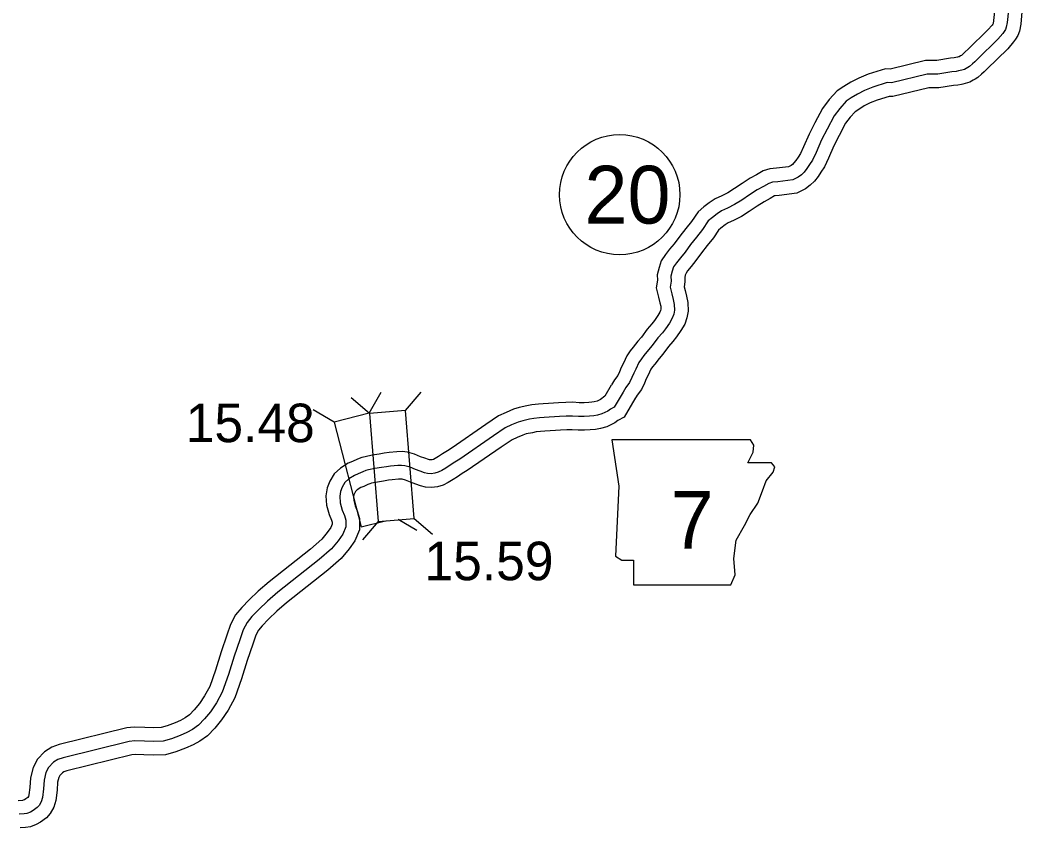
# Model space of a CAD drawing. Extents: x -83719 to 153526, y -11835 to 11446.
# Drawn here: x 12621.7 to 12987.6, y 491.1 to 786.4 of the extents above; entities that cross this region are included whole.
import ezdxf

# ---------------------------------------------------------------- set-up
doc = ezdxf.new("R2010")
doc.units = 0
for name, color, linetype in [('Level 10', 7, 'Continuous'), ('Level 20', 7, 'Continuous'), ('Level 21', 7, 'Continuous'), ('Level 27', 7, 'Continuous'), ('Level 58', 7, 'Continuous'), ('Level 59', 7, 'Continuous')]:
    doc.layers.add(name, color=color, linetype=linetype)

msp = doc.modelspace()

# ---------------------------------------------------------------- linework, layer by layer
at = {"layer": 'Level 10'}
for points in [[(12977.72, 790.67), (12977.27, 786.24), (12977.08, 785.14), (12976.96, 784.92), (12976.72, 784.59), (12975.2, 782.79), (12967.96, 775.76), (12966.93, 774.79), (12966.18, 774.07), (12965.54, 773.52), (12965.2, 773.31), (12964.69, 772.98), (12964.67, 772.97), (12964.49, 772.92), (12964.07, 772.82), (12963.45, 772.71), (12962.9, 772.58), (12961.53, 772.52), (12956.52, 771.66), (12952.47, 771.69), (12939.48, 768.49), (12937.84, 768.57), (12931.44, 766.63), (12928.04, 765.24), (12925.13, 763.74), (12922.61, 762.18), (12920.19, 760.56), (12917.23, 757.34), (12914.8, 754.13), (12912.01, 748.89), (12909.87, 744.76), (12907.88, 740.07), (12906.75, 737.67), (12905.88, 736.32), (12905.04, 735.07), (12904.36, 734.17), (12903.85, 733.68), (12903.32, 733.29), (12902.39, 732.81), (12898.04, 732.25), (12895.58, 732.09), (12893.16, 731.31), (12890.73, 729.9), (12888.34, 728.6), (12885.41, 726.7), (12882.6, 724.83), (12880.19, 723.3), (12877.97, 722.16), (12875.53, 721.07), (12873.37, 719.64), (12871.42, 718.11), (12869.32, 716.36), (12866.97, 712.82), (12864.84, 710.23), (12862.63, 707.42), (12860.6, 704.64), (12858.96, 702.61), (12857.43, 700.66), (12855.9, 698.43), (12855.09, 696), (12854.38, 693.3), (12854.49, 691.29), (12854.01, 688.56), (12854.88, 685.08), (12855.4, 683.08), (12855.68, 681.86), (12855.72, 680.76), (12855.62, 680.28), (12855.37, 679.59), (12854.64, 678.37), (12853.37, 676.54), (12852.45, 675.33), (12850.75, 673.43), (12848.62, 670.54), (12847.34, 669.08), (12845.58, 666.79), (12844.59, 665.51), (12843.36, 663.72), (12842.12, 661.03), (12841.31, 659.44), (12840.62, 657.78), (12840, 656.51), (12838.82, 654.87), (12837.7, 653.09)], [(12987.64, 789.38), (12987.18, 784.91), (12986.77, 782.42), (12986.11, 780.77), (12985.34, 779.45), (12984.61, 778.43), (12982.53, 775.96), (12974.87, 768.52), (12973.8, 767.52), (12972.91, 766.67), (12971.51, 765.45), (12970.53, 764.84), (12969.86, 764.42), (12968.55, 763.67), (12966.94, 763.22), (12966.09, 763.03), (12965.52, 762.92), (12964.27, 762.62), (12962.58, 762.56), (12957.34, 761.65), (12953.64, 761.68), (12940.45, 758.43), (12939.09, 758.5), (12934.8, 757.19), (12932.23, 756.15), (12930.05, 755.02), (12928.02, 753.77), (12926.75, 752.92), (12924.92, 750.92), (12923.25, 748.72), (12920.86, 744.25), (12918.93, 740.5), (12917.01, 735.98), (12915.51, 732.79), (12914.24, 730.83), (12913.18, 729.25), (12911.85, 727.5), (12910.32, 726.02), (12908.61, 724.78), (12905.44, 723.12), (12899.01, 722.29), (12897.46, 722.19), (12897.23, 722.12), (12895.63, 721.19), (12893.46, 720.01), (12890.91, 718.34), (12888.05, 716.45), (12885.17, 714.62), (12882.3, 713.14), (12880.37, 712.28), (12879.23, 711.52), (12877.69, 710.32), (12876.84, 709.61), (12875.02, 706.87), (12872.64, 703.97), (12870.61, 701.38), (12868.53, 698.54), (12866.78, 696.38), (12865.5, 694.74), (12864.94, 693.93), (12864.68, 693.13), (12864.45, 692.28), (12864.54, 690.69), (12864.23, 688.93), (12864.57, 687.56), (12865.12, 685.44), (12865.64, 683.13), (12865.75, 679.96), (12865.29, 677.62), (12864.46, 675.29), (12863.05, 672.94), (12861.46, 670.65), (12860.16, 668.95), (12858.52, 667.11), (12856.41, 664.26), (12855.07, 662.73), (12853.5, 660.69), (12852.67, 659.61), (12852.08, 658.76), (12851.13, 656.67), (12850.39, 655.24), (12849.74, 653.66), (12848.62, 651.37), (12847.12, 649.29), (12846.17, 647.77)], [(12837.62, 652.96), (12835.27, 648.94)], [(12835.27, 648.94), (12833.7, 647.76), (12832.43, 647.14), (12831.44, 646.86), (12830.59, 646.7), (12829.41, 646.6), (12827.71, 646.55), (12825.87, 646.55), (12823.59, 646.68), (12821.03, 646.64), (12818.38, 646.49), (12816.48, 646.33), (12814.67, 646.2), (12812.81, 646.08), (12811.03, 646.01), (12808.58, 645.73), (12806.8, 645.36), (12804.05, 644.81), (12801.93, 644.13), (12799.24, 643.01), (12796.5, 641.77), (12791.8, 638.61), (12779.49, 630.1), (12777.8, 629.01), (12776.02, 627.86), (12774.48, 626.83), (12773.33, 626.12), (12772.65, 625.8), (12772.23, 625.68), (12771.68, 625.62), (12771.23, 625.64), (12770.88, 625.73), (12769.56, 626.22), (12767.93, 626.77), (12765.82, 627.72), (12763.19, 628.41), (12761.24, 628.65), (12759.34, 628.58), (12756.47, 628.35), (12754.74, 628.09), (12752.86, 627.79), (12750.33, 627.36), (12747.79, 626.81), (12746.55, 626.49), (12744.97, 625.96), (12743.09, 625.07), (12741.59, 624.41), (12738.69, 622.65), (12736.48, 620.53), (12734.8, 617.89), (12733.86, 615.37), (12733.42, 612.53), (12733.67, 609.03), (12734.63, 605.64), (12735.44, 603.64), (12735.69, 602.84), (12735.68, 602.15), (12735.16, 600.93), (12733.92, 599.11), (12731.87, 596.66), (12727.72, 593.05), (12712.65, 581.12), (12708.71, 577.69), (12705.41, 574.5), (12702.67, 571.71), (12700.43, 569.04), (12698.56, 565.48), (12697.23, 561.53), (12695.14, 555.42), (12693.09, 548.74), (12690.95, 542.79), (12689.11, 539.37), (12687.23, 536.59), (12685.3, 534.24), (12683.57, 532.42), (12682.01, 531.33), (12680.35, 530.41), (12678.33, 529.47), (12675.46, 528.45), (12673.21, 527.78), (12670.59, 527.69), (12667.32, 527.86), (12663.35, 527.99), (12660.71, 527.68), (12636.01, 521.57), (12633.27, 520.67), (12630.68, 518.96), (12628.05, 516.19), (12626.44, 513.16), (12625.48, 509.36), (12625.28, 505.82), (12624.95, 503.25), (12624.76, 502.63), (12624.54, 502.25), (12624.5, 502.21), (12623.79, 501.68), (12623.31, 501.42), (12622.77, 501.19), (12622.61, 501.17), (12621.04, 501.06)], [(12846.25, 647.9), (12842.31, 641.2)], [(12842.31, 641.2), (12840.01, 640), (12838.97, 639.2), (12836.01, 637.76), (12833.74, 637.12), (12831.93, 636.77), (12829.97, 636.61), (12827.87, 636.55), (12825.57, 636.55), (12823.37, 636.68), (12821.39, 636.65), (12819.1, 636.52), (12817.26, 636.36), (12815.35, 636.22), (12813.33, 636.09), (12811.78, 636.03), (12810.16, 635.85), (12808.81, 635.57), (12806.57, 635.11), (12805.37, 634.73), (12803.22, 633.84), (12801.39, 633.01), (12797.43, 630.35), (12785.04, 621.78), (12783.22, 620.61), (12781.51, 619.5), (12779.87, 618.41), (12778.12, 617.33), (12776.22, 616.42), (12774.17, 615.83), (12771.93, 615.58), (12769.77, 615.71), (12767.98, 616.13), (12766.2, 616.8), (12764.27, 617.46), (12762.48, 618.25), (12761.29, 618.57), (12760.83, 618.63), (12759.93, 618.59), (12757.6, 618.4), (12756.26, 618.21), (12754.49, 617.92), (12752.22, 617.54), (12750.1, 617.08), (12749.41, 616.9), (12748.73, 616.67), (12747.23, 615.97), (12746.21, 615.52), (12744.82, 614.67), (12744.27, 614.14), (12743.8, 613.41), (12743.59, 612.84), (12743.48, 612.13), (12743.57, 610.76), (12744.1, 608.9), (12744.88, 606.98), (12745.7, 604.25), (12745.65, 600.07), (12743.98, 596.11), (12741.9, 593.07), (12739.03, 589.63), (12734.1, 585.35), (12719.04, 573.42), (12715.47, 570.32), (12712.46, 567.4), (12710.07, 564.97), (12708.78, 563.44), (12707.79, 561.55), (12706.7, 558.31), (12704.65, 552.33), (12702.58, 545.58), (12700.11, 538.71), (12697.67, 534.18), (12695.25, 530.6), (12692.79, 527.61), (12690.13, 524.82), (12687.33, 522.84), (12684.88, 521.49), (12682.13, 520.21), (12678.56, 518.93), (12674.83, 517.83), (12670.51, 517.68), (12666.9, 517.87), (12663.78, 517.97), (12662.5, 517.82), (12638.77, 511.95), (12637.66, 511.59), (12637.15, 511.25), (12636.23, 510.29), (12635.84, 509.54), (12635.41, 507.85), (12635.25, 504.89), (12634.75, 501.11), (12633.99, 498.64), (12632.71, 496.4), (12631.3, 494.81), (12629.18, 493.22), (12627.61, 492.38), (12625.5, 491.5), (12623.73, 491.22), (12621.76, 491.08)]]:
    msp.add_lwpolyline(points, dxfattribs=at)
at = {"layer": 'Level 20'}
for p, q in [((12749.35, 642.63), (12742.65, 648.33)), ((12749.16, 642.77), (12753.63, 650.35)), ((12762.5, 643.67), (12768.21, 650.37)), ((12736.38, 639.47), (12728.8, 643.94)), ((12749.16, 642.77), (12736.38, 639.47)), ((12736.38, 639.47), (12746.28, 601.13)), ((12759.82, 603.97), (12766.64, 599.95)), ((12765.65, 604.2), (12772.35, 598.49)), ((12746.28, 601.13), (12755.14, 603.41)), ((12752.5, 603.15), (12746.79, 596.45))]:
    msp.add_line(p, q, dxfattribs=at)
msp.add_lwpolyline([(12765.65, 604.2), (12762.5, 643.67), (12749.35, 642.63), (12752.5, 603.15)], close=True, dxfattribs=at)
at = {"layer": 'Level 21'}
msp.add_lwpolyline([(12837.83, 632.99), (12840.37, 616.07), (12839.24, 590.41), (12841.5, 589), (12845.73, 589), (12845.73, 579.98), (12881.26, 579.98), (12882.95, 583.64), (12882.38, 589.56), (12883.23, 596.33), (12886.33, 601.69), (12888.31, 605.64), (12891.13, 609.87), (12892.82, 614.38), (12894.23, 618.04), (12896.76, 621.14), (12897.33, 623.12), (12896.2, 624.53), (12887.46, 624.53), (12889.43, 628.48), (12889.72, 631.01), (12888.55, 632.96)], close=True, dxfattribs=at)
at = {"layer": 'Level 27'}
msp.add_circle((12840.71, 722.59), 22, dxfattribs=at)
at = {"layer": 'Level 59'}
for points in [[(12982.68, 790.02), (12982.23, 785.58), (12981.92, 783.77), (12981.6, 782.96), (12981.15, 782.19), (12980.66, 781.51), (12978.86, 779.38), (12971.42, 772.14), (12970.37, 771.15), (12969.54, 770.37), (12968.53, 769.49), (12967.87, 769.07), (12967.27, 768.7), (12966.61, 768.32), (12965.71, 768.07), (12965.08, 767.93), (12964.48, 767.82), (12963.59, 767.6), (12962.05, 767.54), (12956.93, 766.65), (12953.06, 766.69), (12939.97, 763.46), (12938.46, 763.54), (12933.12, 761.91), (12930.14, 760.69), (12927.59, 759.38), (12925.31, 757.97), (12923.47, 756.74), (12921.08, 754.13), (12919.02, 751.42), (12916.44, 746.57), (12914.4, 742.63), (12912.45, 738.02), (12911.13, 735.23), (12910.06, 733.58), (12909.11, 732.16), (12908.1, 730.84), (12907.08, 729.85), (12905.96, 729.03), (12903.91, 727.96), (12898.52, 727.27), (12896.52, 727.14), (12895.19, 726.71), (12893.18, 725.55), (12890.9, 724.3), (12888.16, 722.52), (12885.32, 720.64), (12882.68, 718.96), (12880.14, 717.65), (12877.95, 716.67), (12876.3, 715.58), (12874.56, 714.21), (12873.08, 712.99), (12871, 709.85), (12868.74, 707.1), (12866.62, 704.4), (12864.57, 701.59), (12862.87, 699.49), (12861.46, 697.7), (12860.42, 696.18), (12859.88, 694.57), (12859.41, 692.79), (12859.51, 690.99), (12859.12, 688.75), (12859.73, 686.32), (12860.26, 684.26), (12860.66, 682.49), (12860.73, 680.36), (12860.46, 678.95), (12859.92, 677.44), (12858.85, 675.65), (12857.41, 673.59), (12856.3, 672.14), (12854.63, 670.27), (12852.52, 667.4), (12851.21, 665.91), (12849.54, 663.74), (12848.63, 662.56), (12847.72, 661.24), (12846.63, 658.85), (12845.85, 657.34), (12845.18, 655.72), (12844.31, 653.94), (12842.97, 652.08), (12841.93, 650.43)], [(12841.93, 650.43), (12838.73, 644.96)], [(12838.73, 644.96), (12837.33, 644.23), (12836.34, 643.48), (12834.22, 642.45), (12832.59, 641.99), (12831.26, 641.73), (12829.69, 641.61), (12827.79, 641.55), (12825.72, 641.55), (12823.48, 641.68), (12821.21, 641.64), (12818.74, 641.5), (12816.87, 641.34), (12815.01, 641.21), (12813.07, 641.08), (12811.4, 641.02), (12809.37, 640.79), (12807.81, 640.47), (12805.31, 639.96), (12803.65, 639.43), (12801.23, 638.43), (12798.94, 637.39), (12794.61, 634.48), (12782.27, 625.94), (12780.51, 624.81), (12778.76, 623.68), (12777.18, 622.62), (12775.72, 621.73), (12774.43, 621.11), (12773.2, 620.75), (12771.8, 620.6), (12770.5, 620.68), (12769.43, 620.93), (12767.88, 621.51), (12766.1, 622.11), (12764.15, 622.99), (12762.24, 623.49), (12761.04, 623.64), (12759.63, 623.58), (12757.03, 623.38), (12755.5, 623.15), (12753.67, 622.86), (12751.27, 622.45), (12748.94, 621.95), (12747.98, 621.7), (12746.85, 621.31), (12745.16, 620.52), (12743.9, 619.96), (12741.75, 618.66), (12740.37, 617.34), (12739.3, 615.65), (12738.72, 614.11), (12738.45, 612.33), (12738.62, 609.89), (12739.37, 607.27), (12740.16, 605.31), (12740.69, 603.55), (12740.67, 601.11), (12739.57, 598.52), (12737.91, 596.09), (12735.45, 593.14), (12730.91, 589.2), (12715.84, 577.27), (12712.09, 574.01), (12708.93, 570.95), (12706.37, 568.34), (12704.6, 566.24), (12703.18, 563.51), (12701.97, 559.92), (12699.89, 553.88), (12697.83, 547.16), (12695.53, 540.75), (12693.39, 536.77), (12691.24, 533.6), (12689.05, 530.93), (12686.85, 528.62), (12684.67, 527.08), (12682.62, 525.95), (12680.23, 524.84), (12677.01, 523.69), (12674.02, 522.81), (12670.55, 522.69), (12667.11, 522.87), (12663.57, 522.98), (12661.6, 522.75), (12637.39, 516.76), (12635.47, 516.13), (12633.91, 515.1), (12632.14, 513.24), (12631.14, 511.35), (12630.45, 508.6), (12630.26, 505.36), (12629.85, 502.18), (12629.37, 500.64), (12628.63, 499.32), (12627.9, 498.51), (12626.49, 497.45), (12625.46, 496.9), (12624.13, 496.35), (12623.17, 496.2), (12621.4, 496.07)]]:
    msp.add_lwpolyline(points, dxfattribs=at)

# ---------------------------------------------------------------- texts
at = {"layer": 'Level 21'}
msp.add_text('7', height=21.12, dxfattribs=at).set_placement((12859.34, 593.13))
at = {"layer": 'Level 27'}
msp.add_text('20', height=21.12, dxfattribs=at).set_placement((12827.85, 712.03))
at = {"layer": 'Level 58'}
for s, p in [('15.48', (12682.21, 632.12)), ('15.59', (12769.41, 581.66))]:
    msp.add_text(s, height=14.08, dxfattribs=at).set_placement(p)

doc.saveas('drawing.dxf')
